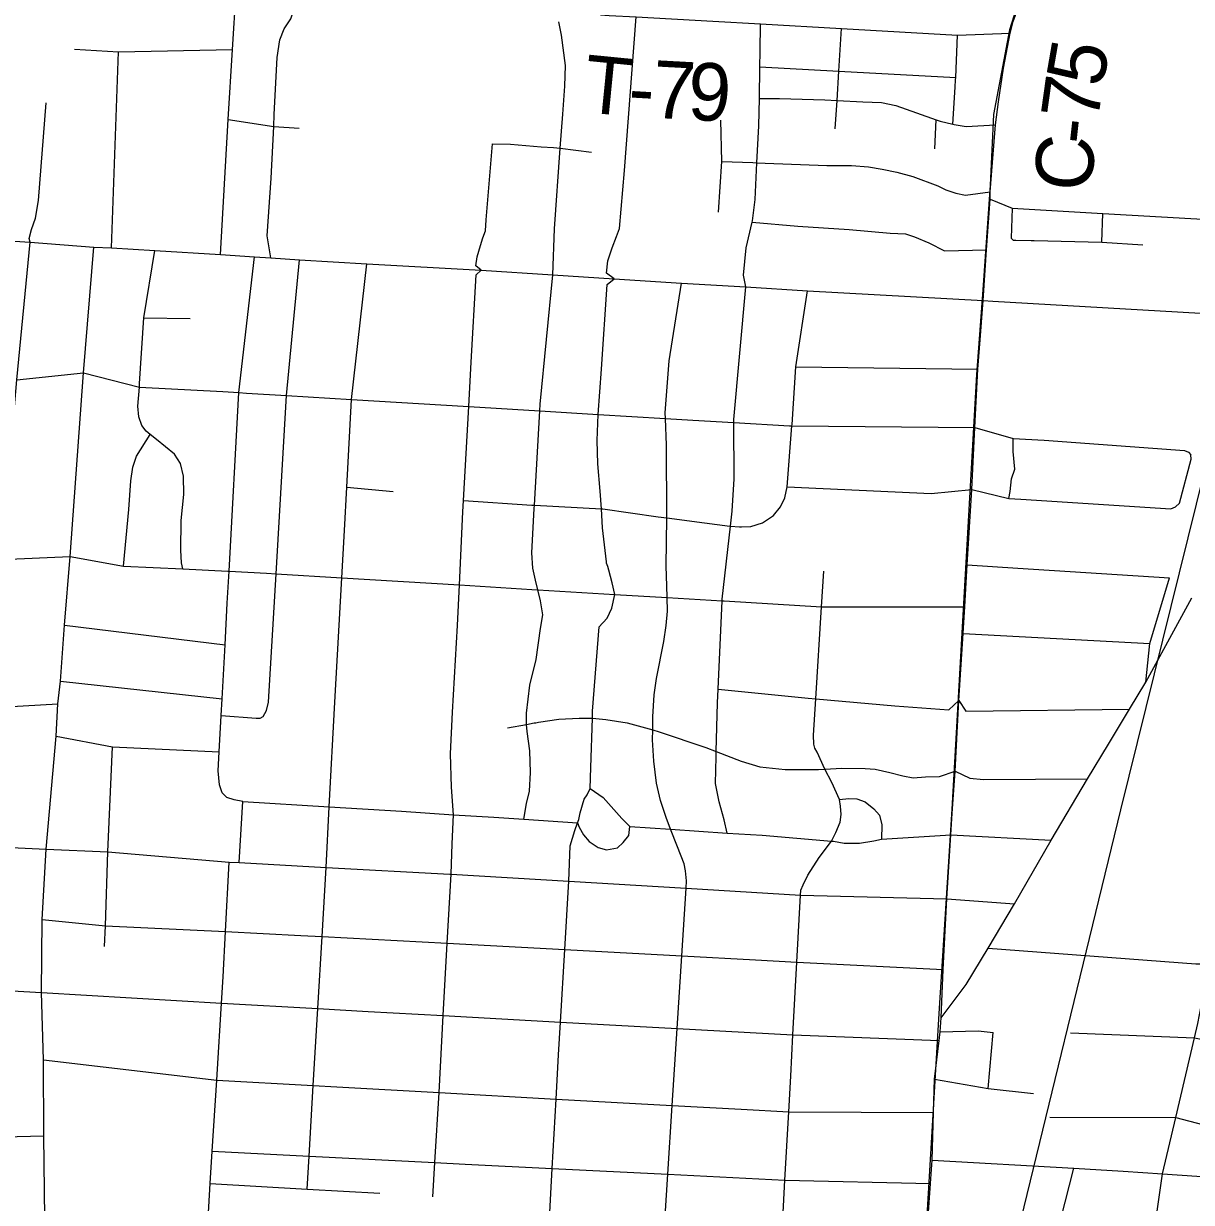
# Model space of a CAD drawing. Extents: x 114843 to 284848, y 317643 to 566895.
# Drawn here: x 211124 to 217204, y 407452 to 413590 of the extents above; entities that cross this region are included whole.
import ezdxf

# ---------------------------------------------------------------- set-up
doc = ezdxf.new("R2010")
doc.units = 0
for name, color, linetype in [('GM_X_City_Street', 7, 'Continuous'), ('GM_X_County_Road', 7, 'Continuous'), ('GM_X_County_Road_Text', 7, 'Continuous'), ('GM_X_Rail_Line', 7, 'Continuous'), ('GM_X_State_Route', 7, 'Continuous'), ('GM_X_Township_Road', 7, 'Continuous'), ('GM_X_Township_Road_Text', 7, 'Continuous')]:
    doc.layers.add(name, color=color, linetype=linetype)

msp = doc.modelspace()

# ---------------------------------------------------------------- linework, layer by layer
at = {"layer": 'GM_X_City_Street'}
for p, q in [((211581.3, 412422.8), (211618.4, 413443.6)), ((214954.1, 413200.7), (215059.6, 413199.4)), ((211750.1, 412057.8), (211991.3, 412053.9)), ((215144, 411803.4), (216091.6, 411791.4)), ((212807.1, 411176.3), (213048.4, 411154.4)), ((216036.1, 410772.5), (216299.4, 410755.4)), ((216299.4, 410755.4), (217089.1, 410704.2)), ((211337.5, 410458.4), (212172.4, 410354.6)), ((216015.4, 410414.8), (216987.7, 410362.9)), ((211315.6, 410165.9), (212157.1, 410074.3)), ((216145.5, 408046), (216172.1, 408337.6))]:
    msp.add_line(p, q, dxfattribs=at)
for points in [[(212149, 412388.3), (212188.2, 413090), (212210.7, 413455.7), (212231.1, 413758.8), (212235, 413821.3), (212257.5, 414184.3), (212278.4, 414541.3), (212301.3, 414857.4), (212322.5, 415159.7), (212350.5, 415620.8), (212387.9, 416206.2), (212405.7, 416566.8), (212408.1, 416615.7), (212433.4, 417020.9)], [(212410.6, 412370.6), (212391.6, 412484.9), (212412.3, 412785.5), (212425.9, 413054.1), (212429, 413116.2), (212443.7, 413412.9), (212457.9, 413505), (212480.1, 413563.1), (212514.2, 413615.2), (212526.3, 413651.2), (212534.4, 413691.3), (212537.8, 413726.8), (212556.9, 413923.7), (212589, 414478.4), (212625.5, 415108.3), (212648.3, 415485.1), (212648.4, 415521.2), (212636.4, 415547.3)], [(213728.4, 409447.2), (213742.5, 409529.4), (213758.1, 409593.7), (213763.5, 409689.9), (213758.7, 409804.2), (213746, 409904.3), (213742.2, 409941.5), (213741.7, 409946.4), (213741.4, 410000.5), (213758.5, 410145), (213791.6, 410279.5), (213814.6, 410440), (213826.1, 410512.3), (213815.6, 410584.4), (213801.4, 410642), (213788.9, 410692.4), (213774.4, 410754.5), (213769.9, 410834.6), (213782.4, 411065.2), (213783.3, 411082.2), (213810.9, 411573.6), (213812.8, 411608.7), (213878.4, 412282.1), (213886.9, 412521.3), (213917.9, 412940.8), (213931, 413119), (213942.1, 413263.4), (213945.4, 413371.7), (213924.3, 413529.9), (213909.8, 413600)], [(214787, 409375.7), (214771, 409444.2), (214744.3, 409538.2), (214725.7, 409634.3), (214728.7, 409772.7), (214729.5, 409799.8), (214736.9, 410053.4), (214740.1, 410124), (214761, 410584.2), (214761.4, 410592.8), (214803.5, 410972.5), (214812.4, 411052.2), (214823.3, 411220.6), (214821.3, 411512.9), (214821.3, 411529.3), (214883.1, 412219.1), (214872.4, 412279.4), (214885.4, 412421.9), (214917, 412555.7), (214918.6, 412562.4), (214931.9, 412674.7), (214941.6, 412865.3), (214951.4, 413057.8), (214954.1, 413200.7), (214957.3, 413364.5), (214958.8, 413444.7), (214960.6, 413588.6)], [(211388.3, 413457.6), (211618.4, 413443.6), (212210.7, 413455.7)], [(210753, 406603.4), (210768.7, 406966.8), (210783.9, 407318), (210808.9, 407787.8), (210833.9, 408256.6), (210848.6, 408565.3), (210910.6, 409307), (210940.1, 410027.1), (210940.9, 410037.3), (211008.1, 410799.1), (211019.5, 410928.8), (211088.5, 411735.9), (211157.1, 412452.5), (211153, 412470.2), (211164.5, 412517.9), (211186.5, 412577.3), (211201.4, 412669), (211241.7, 413176.9)], [(212188.2, 413090), (212425.9, 413054.1), (212558.6, 413046.1)], [(213254.5, 407481.2), (213265.2, 407660), (213286.9, 408024.4), (213308.8, 408425), (213329.4, 408801.8), (213349, 409160.8), (213354.7, 409319.6), (213361, 409471.1), (213351.2, 409614.3), (213345.9, 409788.8), (213357.2, 410005), (213382.1, 410455.6), (213392.5, 410667.2), (213411.2, 411048.4), (213414.5, 411106.6), (213441.6, 411596), (213453.2, 411827.5), (213480.2, 412282.1), (213506.2, 412305.5), (213478.9, 412328.2), (213485.7, 412376.2), (213502.5, 412434), (213515.2, 412473.9), (213527.8, 412511.8), (213532.6, 412567.9), (213564.7, 412964.2)], [(213564.7, 412964.2), (213658.9, 412962.8), (213818.8, 412948.2), (213882.9, 412945.2), (213917.9, 412940.8), (214080.8, 412920.1)], [(214758.9, 412871.4), (214920.5, 412866), (214941.6, 412865.3), (214985.1, 412863.9), (215305.4, 412850.9), (215433.5, 412850.9), (215521.6, 412843.5), (215593.5, 412832.3), (215669.3, 412817.1), (215753.1, 412793.8), (215883.2, 412745.6)], [(214917, 412555.7), (215155.2, 412535.9), (215421.8, 412517.7), (215634.4, 412499.1), (215714.5, 412495.6), (215762.7, 412479.9), (215837.1, 412448.4), (215917.7, 412406.3)], [(214164.6, 410763.1), (214159, 410781.3), (214158.3, 410787.2), (214137.5, 410964.3), (214131.5, 411063.6), (214126.1, 411155.1), (214113.5, 411297.7), (214110.5, 411420.1), (214115.8, 411555.1), (214131.6, 411790.5), (214162.4, 412230.8), (214198.1, 412260.9), (214157.8, 412291), (214165.4, 412355), (214187.1, 412422.6), (214210.5, 412480.8)], [(211254, 406046.5), (211246.6, 406272.5), (211243.8, 406590.9), (211239.3, 406942.7), (211229.1, 407798.8), (211228.1, 408194.2), (211217.8, 408545.5), (211220.9, 408924.9), (211242, 409292.2), (211293.6, 409880.1), (211302.3, 410048.5), (211315.6, 410165.9), (211337.5, 410458.4), (211366, 410814.6), (211436.2, 411771.4), (211488.7, 412426.7)], [(211953.5, 410750.5), (211946.6, 410782.4), (211942.7, 410848.6), (211943.7, 411003), (211958, 411138.8), (211957, 411233.1), (211941.1, 411299.8), (211908.6, 411348.9), (211814.9, 411424.1), (211782.6, 411451), (211762.2, 411468), (211739, 411496.8), (211724.5, 411543.4), (211718.2, 411597.7), (211726.5, 411697.7), (211728, 411715.7), (211750.1, 412057.8), (211806.9, 412407.8)], [(212246, 409221.6), (212265.1, 409539.3), (212219.3, 409548.5), (212181.5, 409561.4), (212158, 409584.1), (212143.1, 409626.6), (212136.8, 409698.9), (212142.1, 409797.6), (212152.4, 409986.7), (212157.1, 410074.3), (212172.4, 410354.6), (212184.2, 410571.8), (212193.4, 410738.6), (212244.6, 411668.6), (212326.5, 412375.5)], [(212152.4, 409986.7), (212334.9, 409972.9), (212355, 409973.1), (212370.9, 409983.2), (212388.8, 410013.4), (212398.5, 410057.5), (212438.1, 410725.9), (212493, 411653.6), (212559.5, 412360.7)], [(212600.4, 407522.1), (212610.5, 407693.3), (212632.1, 408061), (212655.6, 408461.6), (212677.6, 408836.9), (212698.7, 409196.6), (212715, 409511.7), (212743.2, 410056.7), (212780.7, 410704.8), (212794.9, 410949.9), (212807.1, 411176.3), (212831.7, 411633), (212910.9, 412338.4)], [(214458.3, 407300), (214477.5, 407599.4), (214500.6, 407957), (214526.4, 408358.1), (214550.7, 408736.2), (214573.4, 409087.9), (214575.4, 409126.2), (214570.2, 409178.4), (214562.8, 409214.6), (214528.1, 409303.3), (214492.3, 409395.1), (214468.4, 409456.6), (214439.7, 409545.2), (214419, 409635.7), (214404.8, 409750.2), (214398.4, 409860.5), (214399.2, 409912.6), (214400.3, 409980.7), (214406, 410094.9), (214419.4, 410180.9), (214456.3, 410372.7), (214469.6, 410456.7), (214476.8, 410530.7), (214474.7, 410601.3), (214472.8, 410663.1), (214468.4, 410765.4), (214472.2, 411016.7), (214472.3, 411021.9), (214470, 411394.7), (214465.5, 411533.9), (214464.5, 411563.2), (214484.7, 411833.5), (214548.2, 412238.7)], [(215063.9, 411074.8), (215086.6, 411120.5), (215099.6, 411178.3), (215124, 411495.3), (215124.5, 411502.8), (215144, 411803.4), (215204.2, 412198)], [(211088.5, 411735.9), (211436.2, 411771.4), (211726.5, 411697.7), (212161.7, 411673.6), (212244.6, 411668.6), (212285, 411666.2), (212493, 411653.6), (212831.7, 411633), (213441.6, 411596), (213810.9, 411573.6), (214115.8, 411555.1), (214465.5, 411533.9), (214608.7, 411525.2), (214821.3, 411512.9), (215111.1, 411496.1), (215124, 411495.3), (216075.7, 411487.7), (216274.9, 411429.3), (216437, 411420.5), (217167.8, 411366.5), (217187.8, 411358.4), (217199.8, 411344.4)], [(211643.4, 410765.9), (211671, 411060), (211681.8, 411210), (211692, 411279.8), (211711.9, 411337.3), (211782.6, 411451)], [(216252.6, 411117.3), (216259.7, 411153.3), (216267.6, 411220.3), (216284, 411270.6), (216274.9, 411362.6), (216274.9, 411429.3)], [(217120.7, 411074.7), (217141, 411092.5), (217202.5, 411322), (217199.8, 411344.4)], [(215099.6, 411178.3), (215848, 411142.7), (216060, 411163.4), (216252.6, 411117.3), (216316.2, 411113.3), (217096.5, 411063.1), (217120.7, 411074.7)], [(213414.5, 411106.6), (213770.2, 411082.9), (213783.3, 411082.2), (214131.5, 411063.6), (214138.5, 411063.2), (214428.2, 411022.6), (214472.2, 411016.7), (214668.1, 410990.8), (214800, 410972.7), (214803.5, 410972.5), (214851.6, 410970.2), (214862, 410969.7), (214910.1, 410970.9), (214970.5, 410990.1), (215027.1, 411029.2), (215063.9, 411074.8)], [(211008.1, 410799.1), (211366, 410814.6), (211643.4, 410765.9), (211953.5, 410750.5), (212187.5, 410738.9), (212193.4, 410738.6), (212388, 410729), (212438.1, 410725.9), (212780.7, 410704.8), (213392.5, 410667.2), (213769.3, 410644), (213801.4, 410642), (214201.1, 410617.6), (214474.7, 410601.3), (214761, 410584.2), (214770.1, 410583.7), (215278.2, 410553.4), (216023.2, 410552.7)], [(214137.3, 410467.5), (214141.4, 410472), (214162, 410494.5), (214185.3, 410546.1), (214201.1, 410617.6), (214188.6, 410678.3), (214170.2, 410744.9), (214164.6, 410763.1)], [(215072, 407265.1), (215086.7, 407569), (215107.1, 407924), (215117.7, 408109.1), (215129.1, 408324.9), (215149.1, 408704.1), (215167.5, 409052.6), (215169.4, 409078.1), (215182.1, 409105.9), (215207.4, 409155.4), (215265.8, 409248.2), (215329.3, 409333.4), (215353.1, 409378.3), (215374.5, 409431.9), (215379.4, 409471.9), (215376.5, 409516), (215371.8, 409549.6), (215331.4, 409639.5), (215294.4, 409707.9), (215255.1, 409795.8), (215243.6, 409818.1), (215238.1, 409838.3), (215235.2, 409884.4), (215247.5, 410075), (215278.2, 410553.4), (215290.2, 410739.2)], [(216965.9, 410161), (216987.7, 410362.9), (217089.1, 410704.2)], [(213860.2, 407334.9), (213876.1, 407629.4), (213895.6, 407990.3), (213908.2, 408221.4), (213918.4, 408391.5), (213941.2, 408768.9), (213962.7, 409124.3), (213968.8, 409308.5), (213992.7, 409388.1), (214008, 409429.1), (214014.2, 409445.7), (214021.1, 409481.6), (214042.8, 409551.2), (214057.4, 409574.9), (214074.2, 409606.6), (214076.9, 409716.8), (214085, 409974.5), (214086.1, 410009.3), (214120.9, 410449.5), (214137.3, 410467.5)], [(208374.9, 410172), (209156.3, 410129), (209328.4, 410119.5), (209331.8, 410119.3), (209653.7, 410101.6), (209715.1, 410098.2), (209991.6, 410114), (210283.1, 410065.2), (210620.1, 410045.7), (210940.1, 410027.1), (211302.3, 410048.5)], [(214740.1, 410124), (215207.6, 410078.6), (215247.5, 410075), (215658.7, 410037.6), (215940.8, 410016.6), (215992.5, 410065.9), (216029.6, 410010), (216881.1, 410021.2)], [(213643.7, 409923.7), (213742.2, 409941.5), (213781.8, 409948.7), (213790.7, 409950)], [(213790.7, 409950), (213804.1, 409952), (213909.9, 409967.6), (214016.1, 409974.3), (214085, 409974.5), (214154.4, 409967.2), (214266.7, 409950), (214399.2, 409912.6), (214433.3, 409903), (214676.3, 409820.4), (214729.5, 409799.8), (214859.1, 409749.5), (214957.5, 409720.1), (215087.8, 409707), (215262.2, 409706.1), (215294.4, 409707.9), (215384.4, 409713), (215504.6, 409711.8), (215556.7, 409708.1), (215633, 409690.6), (215701.2, 409673), (215755.4, 409663.4), (215819.5, 409667.8), (215891.6, 409670.3), (215972.8, 409697.2), (216049.9, 409661.3), (216120.7, 409654.3), (216662.2, 409657.1)], [(211293.6, 409880.1), (211586.1, 409824.1), (212142.1, 409797.6)], [(211545.4, 408784.8), (211549.6, 408893.1), (211561.7, 409278), (211586.1, 409824.1)], [(214074.2, 409606.6), (214141.2, 409560.8), (214238.8, 409452.1), (214279.8, 409409)], [(212265.1, 409539.3), (212715, 409511.7), (213091.5, 409488.7), (213361, 409471.1), (213571.6, 409457.4), (213728.4, 409447.2), (214008, 409429.1), (214016.3, 409405.4), (214038.3, 409366.9), (214067.5, 409332.1), (214114.9, 409300.8), (214158.2, 409288.9), (214215, 409298.4), (214245.7, 409325.6), (214274.7, 409363), (214279.8, 409409), (214492.3, 409395.1), (214787, 409375.7), (214968, 409363.8), (215329.3, 409333.4), (215340, 409332.5), (215395.8, 409323.1), (215476, 409323.1), (215550.4, 409335.3), (215590.7, 409344.3), (215950.8, 409366.3), (216473.8, 409337.8)], [(215371.8, 409549.6), (215419.6, 409555.1), (215461.6, 409554), (215505.3, 409538.9), (215550.5, 409501.7), (215579.7, 409468.9), (215592.5, 409418.5), (215590.7, 409344.3)], [(210910.6, 409307), (211242, 409292.2), (211561.7, 409278), (212194, 409224.4), (212246, 409221.6), (212698.7, 409196.6), (213343.4, 409161.1), (213349, 409160.8), (213962.7, 409124.3), (214573.4, 409087.9), (215167.5, 409052.6), (215929.4, 409033.2), (216282.7, 409007.4)], [(212027.9, 406224.5), (212044, 406559.7), (212060.3, 406899.8), (212076.9, 407246.4), (212095.8, 407550.8), (212106.3, 407718.9), (212129.3, 408089.1), (212131.1, 408118.2), (212154.2, 408490.5), (212162.7, 408627.6), (212175, 408862.2), (212194, 409224.4)], [(211220.9, 408924.9), (211549.6, 408893.1), (212175, 408862.2), (212566.4, 408842.9), (212677.6, 408836.9), (213329.4, 408801.8), (213941.2, 408768.9), (214550.7, 408736.2), (214933.7, 408715.7), (215149.1, 408704.1), (215911.7, 408664.9)], [(216893, 405633.6), (216928.4, 406253.5), (216946, 406566.2), (216963.3, 406884.1), (217002.6, 407249.2), (217053.8, 407600.7), (217121.9, 407894.1), (217219.8, 408309.1), (217237.5, 408383.1), (217253.5, 408473.5), (217264.6, 408571.3), (217267.8, 408640.5), (217272.3, 408695), (217275.6, 408744.3)], [(210181.6, 408602.8), (210517.6, 408583.9), (210848.6, 408565.3), (211217.8, 408545.5), (212154.2, 408490.5), (212655.6, 408461.6), (212917.7, 408446.5), (213308.8, 408425), (213918.4, 408391.5), (214526.4, 408358.1), (215129.1, 408324.9), (215891, 408295.5)], [(215895.7, 408340.6), (216093.3, 408345.5), (216172.1, 408337.6)], [(216574, 408335.5), (217219.8, 408309.1), (217354.2, 408282), (218390.3, 408236.2)], [(211228.1, 408194.2), (212129.3, 408089.1), (212632.1, 408061), (212754.6, 408054.2), (213286.9, 408024.4), (213895.6, 407990.3), (214500.6, 407957), (214859.6, 407937.2), (215107.1, 407924), (215860.3, 407920.9)], [(215865.8, 408094.7), (216145.5, 408046), (216381, 408019.7)], [(216467.2, 407896), (217121.9, 407894.1), (217261.7, 407857.6), (217684.3, 407830.9), (218367, 407812.1)], [(210151.2, 407827.8), (210479.1, 407807.8), (210808.9, 407787.8), (211229.1, 407798.8)], [(212106.3, 407718.9), (212610.5, 407693.3), (213265.2, 407660), (213423.4, 407652), (213876.1, 407629.4), (214477.5, 407599.4), (215086.7, 407569), (215844.6, 407551.4)], [(215853.6, 407672.8), (216591.7, 407629.9), (216849, 407614.9), (217053.8, 407600.7), (217666.2, 407559.5), (218348.8, 407513.7)], [(216119.3, 405671.4), (216178, 406020), (216244.9, 406280.3), (216500.7, 407275.9), (216591.7, 407629.9)], [(212095.8, 407550.8), (212600.4, 407522.1), (212978.8, 407500.7)]]:
    msp.add_lwpolyline(points, dxfattribs=at)
at = {"layer": 'GM_X_County_Road'}
msp.add_line((216170, 412145.2), (217591.8, 412062.9), dxfattribs=at)
for points in [[(216129.2, 412306.7), (216135.9, 412412.4), (216155.9, 412675), (216155.6, 412714.5), (216183.6, 413062.5), (216198.5, 413182), (216225.3, 413357.3), (216260.5, 413539.7), (216274.9, 413601.5), (216362.2, 413834.5), (216459.5, 414113.1), (216547.9, 414379.4), (216908.1, 415479.6), (216927, 415540.6)], [(208915.6, 412570.8), (209463.4, 412551.8), (210156, 412516.7), (210519.6, 412493.9), (210830.5, 412472.2), (211157.1, 412452.5), (211488.7, 412426.7), (211581.3, 412422.8), (211806.9, 412407.8), (212149, 412388.3), (212326.5, 412375.5), (212410.6, 412370.6), (212559.5, 412360.7), (212910.9, 412338.4), (213506.2, 412305.5), (213878.4, 412282.1), (214198.1, 412260.9), (214548.2, 412238.7), (214883.1, 412219.1), (215204.2, 412198), (216119.3, 412148.1), (216170, 412145.2)], [(216103.4, 411944.3), (216119.3, 412148.1), (216129.2, 412306.7)], [(215958.2, 409476.6), (215972.8, 409697.2), (215992.5, 410065.9), (216015.4, 410414.8), (216023.2, 410552.7), (216036.1, 410772.5), (216060, 411163.4), (216075.7, 411487.7), (216091.6, 411791.4), (216103.4, 411944.3)], [(215900.2, 408414.2), (215911.7, 408664.9), (215929.4, 409033.2), (215950.8, 409366.3), (215958.2, 409476.6)]]:
    msp.add_lwpolyline(points, dxfattribs=at)
at = {"layer": 'GM_X_Rail_Line'}
for points in [[(219491.3, 427909.7), (218985, 418969.4), (218918.3, 418742.1), (218808.2, 418578.5), (217729.7, 417088.6), (217319.5, 416524.5), (217197.5, 416338.2), (217145.7, 416222.4), (217066.5, 415993.7), (216940.7, 415673.1), (216425, 414123.5), (216354.8, 413870.9), (216255.8, 413556.7), (216173.7, 413117.4), (216156.3, 412749.3), (216118.4, 412204.4), (216085.3, 411763.7), (215956.5, 409499.4), (215888.9, 408435.2), (215803.9, 407002.9), (215746.3, 406887.1), (214644.2, 404577.3), (213854.9, 402901.9), (212791.1, 400740.6)], [(214445.4, 399966.6), (214831.4, 401459.1), (215381.4, 403717.5), (215872.1, 405698.5), (216250.7, 407094.4), (216835.7, 409496.5), (217492.6, 412147), (218312.6, 415394.9), (218871.9, 417669.8), (219054.4, 418361.1), (220719.9, 421367.7), (221499.9, 422753.5), (221719, 423003), (221998.3, 423273), (223915.9, 424713.8), (224374.8, 425132.4), (224593.7, 425415.4), (224838.8, 425772.2), (224997.2, 426088.2)]]:
    msp.add_lwpolyline(points, dxfattribs=at)
at = {"layer": 'GM_X_State_Route'}
for points in [[(216771.7, 409839.1), (216881.1, 410021.2), (216965.9, 410161), (217206.4, 410599.8)], [(215900.2, 408414.2), (216031, 408587.3), (216145, 408775.4), (216282.7, 409007.4), (216473.8, 409337.8), (216662.2, 409657.1), (216771.7, 409839.1)], [(215865.8, 408094.7), (215891, 408295.5), (215895.7, 408340.6), (215900.2, 408414.2)], [(215546.6, 406473.2), (215661.9, 406704.4), (215787, 406969.4), (215811.4, 407063.2), (215821.9, 407230.4), (215844.6, 407551.4), (215853.6, 407672.8), (215860.3, 407920.9), (215865.8, 408094.7)]]:
    msp.add_lwpolyline(points, dxfattribs=at)
at = {"layer": 'GM_X_Township_Road'}
for p, q in [((215962, 413065.9), (215973.4, 413258.7)), ((214758.9, 412871.4), (214753.2, 413086.6)), ((215868.2, 412938.3), (215874.6, 413089.7)), ((214741.4, 412607.4), (214758.9, 412871.4)), ((216736.5, 412451.5), (216743.1, 412601.2)), ((215917.7, 412406.3), (216135.9, 412412.4))]:
    msp.add_line(p, q, dxfattribs=at)
for points in [[(214127.7, 413634.9), (214171.8, 413632.8), (214312.6, 413625.8), (214711.6, 413602.9), (214960.6, 413588.6), (215382.3, 413564.3), (215986, 413529.6), (216260.5, 413539.7)], [(214210.5, 412480.8), (214226.8, 412522.8), (214252.4, 412825.6), (214312.6, 413625.8)], [(215349, 413041.7), (215358.4, 413189.6), (215368.2, 413342.1), (215382.3, 413564.3)], [(215973.4, 413258.7), (215975.7, 413297.2), (215976.4, 413308.8), (215986, 413529.6)], [(214957.3, 413364.5), (215368.2, 413342.1), (215976.4, 413308.8)], [(215059.6, 413199.4), (215295.6, 413192.6), (215358.4, 413189.6), (215492.2, 413183.3), (215590.5, 413178.7), (215664.7, 413164.2), (215772.8, 413125.5), (215874.6, 413089.7)], [(215874.6, 413089.7), (215895, 413082.6), (215962, 413065.9)], [(215962, 413065.9), (215969.1, 413064.1), (216031.3, 413053.7), (216183.6, 413062.5)], [(215883.2, 412745.6), (215925.3, 412725.3), (215977.4, 412706.9), (216027.5, 412696.6), (216155.6, 412714.5)], [(216155.9, 412675), (216271.1, 412628.4), (216743.1, 412601.2), (217505.5, 412557.2)], [(216271.1, 412628.4), (216265.1, 412472.4), (216275.1, 412462.3), (216289.1, 412462.2), (216369.4, 412460.3)], [(216369.4, 412460.3), (216385.4, 412459.9), (216736.5, 412451.5), (216951.1, 412438.2)], [(216145, 408775.4), (217225.7, 408694.9), (217272.3, 408695), (217689.5, 408667.1), (218418.1, 408644.9)]]:
    msp.add_lwpolyline(points, dxfattribs=at)

# ---------------------------------------------------------------- texts
at = {"layer": 'GM_X_County_Road_Text'}
for s, rotation, p in [('5', 80.14414, (216740.7, 413252.4)), ('7', 82.02638, (216715.4, 413072)), ('-', 83.69374, (216702.2, 412951.8)), ('C', 85.00833, (216680.9, 412708.2))]:
    msp.add_text(s, height=300, rotation=rotation, dxfattribs=at).set_placement(p)
at = {"layer": 'GM_X_Township_Road_Text'}
for s, rotation, p in [('T', 354.35587, (214030.3, 413130.4)), ('7', 356.92919, (214391.3, 413100.1)), ('9', 357.03535, (214576.4, 413090.2)), ('-', 356.71447, (214267.1, 413107.2))]:
    msp.add_text(s, height=300, rotation=rotation, dxfattribs=at).set_placement(p)

doc.saveas('drawing.dxf')
